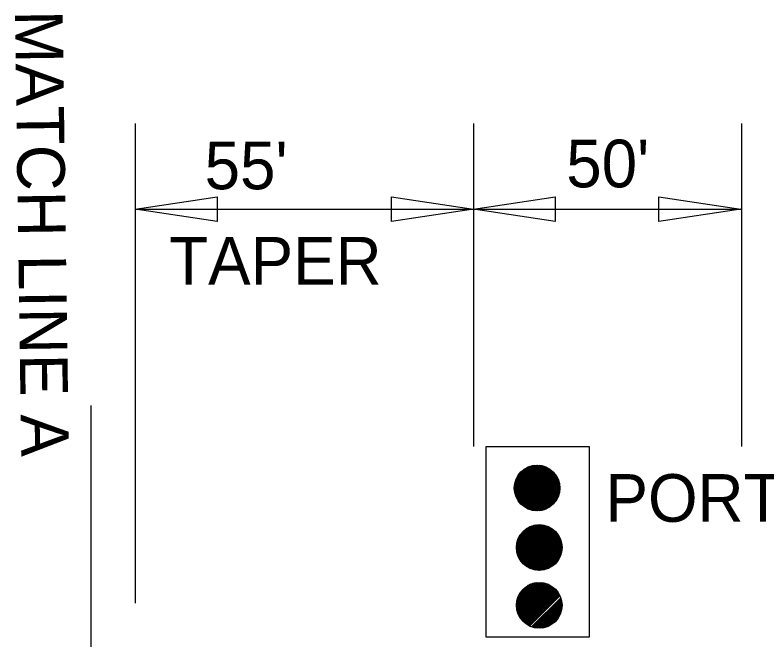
# Model space of a CAD drawing. Extents: x 1678017 to 1687792, y 404433 to 413488.
# Drawn here: x 1683942.4 to 1684037, y 411045.3 to 411124 of the extents above; entities that cross this region are included whole.
import ezdxf

# ---------------------------------------------------------------- set-up
doc = ezdxf.new("R2010")
doc.units = 0
doc.layers.add('Default', color=7, linetype='Continuous')

msp = doc.modelspace()

# ---------------------------------------------------------------- linework, layer by layer
at = {"layer": 'Default'}
for p, q in [((1683957.497, 411110.323), (1683957.497, 411049.974)), ((1684000.066, 411110.323), (1684000.066, 411069.688)), ((1684033.847, 411110.323), (1684033.847, 411069.688)), ((1683957.497, 411099.537), (1683967.801, 411101.084)), ((1683967.801, 411101.084), (1683967.801, 411097.99)), ((1683989.763, 411097.99), (1683989.763, 411101.084)), ((1683989.763, 411101.084), (1684000.066, 411099.537)), ((1684000.066, 411099.537), (1684010.37, 411101.084)), ((1684010.37, 411101.084), (1684010.37, 411097.99)), ((1684023.433, 411097.99), (1684023.433, 411101.084)), ((1684023.433, 411101.084), (1684033.737, 411099.537)), ((1683967.801, 411097.99), (1683957.497, 411099.537)), ((1683957.497, 411099.537), (1684000.066, 411099.537)), ((1684000.066, 411099.537), (1683989.763, 411097.99)), ((1684000.066, 411099.537), (1684033.737, 411099.537)), ((1684010.37, 411097.99), (1684000.066, 411099.537)), ((1684033.737, 411099.537), (1684023.433, 411097.99)), ((1683951.925, 411074.824), (1683951.925, 411023.791)), ((1684005.219, 411064.498), (1684008.052, 411067.331)), ((1684005.222, 411064.324), (1684008.226, 411067.329)), ((1684005.228, 411064.684), (1684007.867, 411067.323)), ((1684005.234, 411064.16), (1684008.391, 411067.316)), ((1684005.251, 411064.884), (1684007.667, 411067.3)), ((1684005.255, 411064.004), (1684008.547, 411067.296)), ((1684005.283, 411063.855), (1684008.696, 411067.268)), ((1684005.292, 411065.102), (1684007.449, 411067.259)), ((1684005.317, 411063.712), (1684008.838, 411067.234)), ((1684005.357, 411063.576), (1684008.975, 411067.193)), ((1684005.36, 411065.346), (1684007.204, 411067.191)), ((1684005.403, 411063.445), (1684009.106, 411067.148)), ((1684005.454, 411063.319), (1684009.232, 411067.097)), ((1684005.471, 411065.634), (1684006.916, 411067.08)), ((1684005.509, 411063.198), (1684009.353, 411067.041)), ((1684005.569, 411063.081), (1684009.47, 411066.981)), ((1684005.634, 411062.969), (1684009.582, 411066.917)), ((1684005.682, 411066.022), (1684006.528, 411066.868)), ((1684005.703, 411062.861), (1684009.69, 411066.848)), ((1684005.775, 411062.757), (1684009.794, 411066.775)), ((1684005.852, 411062.657), (1684009.894, 411066.698)), ((1684005.933, 411062.561), (1684009.99, 411066.618)), ((1684006.017, 411062.468), (1684010.082, 411066.533)), ((1684006.106, 411062.38), (1684010.171, 411066.445)), ((1684006.198, 411062.296), (1684010.255, 411066.352)), ((1684006.294, 411062.215), (1684010.336, 411066.256)), ((1684006.394, 411062.138), (1684010.412, 411066.156)), ((1684006.498, 411062.065), (1684010.485, 411066.052)), ((1684006.606, 411061.997), (1684010.554, 411065.944)), ((1684006.719, 411061.932), (1684010.618, 411065.832)), ((1684006.835, 411061.872), (1684010.678, 411065.715)), ((1684006.957, 411061.817), (1684010.734, 411065.594)), ((1684007.083, 411061.766), (1684010.785, 411065.468)), ((1684007.214, 411061.72), (1684010.83, 411065.337)), ((1684007.35, 411061.68), (1684010.871, 411065.2)), ((1684007.493, 411061.646), (1684010.905, 411065.058)), ((1684007.642, 411061.618), (1684010.933, 411064.909)), ((1684007.798, 411061.597), (1684010.953, 411064.752)), ((1684007.963, 411061.585), (1684010.965, 411064.588)), ((1684008.137, 411061.582), (1684010.968, 411064.414)), ((1684008.322, 411061.591), (1684010.959, 411064.228)), ((1684008.522, 411061.614), (1684010.936, 411064.029)), ((1684008.74, 411061.656), (1684010.895, 411063.81)), ((1684008.985, 411061.724), (1684010.827, 411063.565)), ((1684009.274, 411061.835), (1684010.715, 411063.277)), ((1684009.664, 411062.049), (1684010.502, 411062.887)), ((1684005.482, 411057.013), (1684008.315, 411059.846)), ((1684005.485, 411056.839), (1684008.489, 411059.844)), ((1684005.491, 411057.199), (1684008.13, 411059.838)), ((1684005.497, 411056.675), (1684008.654, 411059.831)), ((1684005.514, 411057.398), (1684007.93, 411059.815)), ((1684005.518, 411056.519), (1684008.81, 411059.811)), ((1684005.546, 411056.37), (1684008.959, 411059.783)), ((1684005.555, 411057.617), (1684007.712, 411059.773)), ((1684005.58, 411056.227), (1684009.101, 411059.749)), ((1684005.62, 411056.091), (1684009.238, 411059.708)), ((1684005.623, 411057.861), (1684007.468, 411059.706)), ((1684005.666, 411055.96), (1684009.369, 411059.663)), ((1684005.717, 411055.834), (1684009.495, 411059.612)), ((1684005.734, 411058.149), (1684007.18, 411059.595)), ((1684005.773, 411055.713), (1684009.616, 411059.556)), ((1684005.833, 411055.596), (1684009.733, 411059.496)), ((1684005.897, 411055.484), (1684009.845, 411059.432)), ((1684005.946, 411058.537), (1684006.791, 411059.383)), ((1684005.966, 411055.376), (1684009.953, 411059.363)), ((1684006.039, 411055.272), (1684010.057, 411059.29)), ((1684006.115, 411055.172), (1684010.157, 411059.213)), ((1684006.196, 411055.076), (1684010.253, 411059.133)), ((1684006.281, 411054.983), (1684010.345, 411059.048)), ((1684006.369, 411054.895), (1684010.434, 411058.96)), ((1684006.461, 411054.81), (1684010.518, 411058.867)), ((1684006.557, 411054.73), (1684010.599, 411058.771)), ((1684006.658, 411054.653), (1684010.676, 411058.671)), ((1684006.762, 411054.58), (1684010.748, 411058.567)), ((1684006.87, 411054.512), (1684010.817, 411058.459)), ((1684006.982, 411054.447), (1684010.882, 411058.347)), ((1684007.099, 411054.387), (1684010.942, 411058.23)), ((1684007.22, 411054.331), (1684010.997, 411058.109)), ((1684007.346, 411054.281), (1684011.048, 411057.983)), ((1684007.477, 411054.235), (1684011.094, 411057.852)), ((1684007.614, 411054.195), (1684011.134, 411057.715)), ((1684007.756, 411054.161), (1684011.168, 411057.573)), ((1684007.905, 411054.133), (1684011.196, 411057.424)), ((1684008.061, 411054.112), (1684011.216, 411057.267)), ((1684008.226, 411054.1), (1684011.229, 411057.103)), ((1684008.4, 411054.097), (1684011.231, 411056.929)), ((1684008.586, 411054.106), (1684011.223, 411056.743)), ((1684008.785, 411054.129), (1684011.2, 411056.543)), ((1684009.004, 411054.171), (1684011.158, 411056.325)), ((1684009.248, 411054.239), (1684011.09, 411056.08)), ((1684009.537, 411054.35), (1684010.978, 411055.792)), ((1684009.927, 411054.564), (1684010.765, 411055.402)), ((1684005.482, 411049.665), (1684008.394, 411052.576)), ((1684005.486, 411049.845), (1684008.214, 411052.573)), ((1684005.489, 411049.495), (1684008.563, 411052.569)), ((1684005.502, 411050.038), (1684008.021, 411052.557)), ((1684005.506, 411049.335), (1684008.724, 411052.553)), ((1684005.529, 411049.182), (1684008.877, 411052.529)), ((1684005.534, 411050.247), (1684007.811, 411052.524)), ((1684005.56, 411049.036), (1684009.023, 411052.499)), ((1684005.589, 411050.479), (1684007.58, 411052.47)), ((1684005.597, 411048.896), (1684009.163, 411052.461)), ((1684005.64, 411048.762), (1684009.297, 411052.419)), ((1684005.678, 411050.744), (1684007.314, 411052.381)), ((1684005.688, 411048.633), (1684009.425, 411052.371)), ((1684005.741, 411048.51), (1684009.549, 411052.318)), ((1684005.799, 411048.39), (1684009.668, 411052.26)), ((1684005.831, 411051.074), (1684006.985, 411052.228)), ((1684005.861, 411048.276), (1684009.783, 411052.198)), ((1684005.927, 411048.165), (1684009.893, 411052.132)), ((1684005.998, 411048.059), (1684010, 411052.061)), ((1684006.072, 411047.957), (1684010.102, 411051.987)), ((1684006.151, 411047.859), (1684010.2, 411051.908)), ((1684006.233, 411047.764), (1684010.294, 411051.826)), ((1684006.319, 411047.674), (1684010.385, 411051.739)), ((1684006.409, 411047.587), (1684010.472, 411051.649)), ((1684006.503, 411047.504), (1684010.554, 411051.555)), ((1684006.601, 411047.425), (1684010.633, 411051.457)), ((1684006.703, 411047.35), (1684010.708, 411051.356)), ((1684006.809, 411047.279), (1684010.779, 411051.25)), ((1684006.919, 411047.213), (1684010.846, 411051.14)), ((1684007.033, 411047.15), (1684010.909, 411051.026)), ((1684007.152, 411047.092), (1684010.967, 411050.907)), ((1684007.403, 411046.99), (1684011.069, 411050.656)), ((1684007.537, 411046.947), (1684011.112, 411050.522)), ((1684007.676, 411046.909), (1684011.15, 411050.383)), ((1684007.821, 411046.877), (1684011.181, 411050.238)), ((1684007.973, 411046.853), (1684011.206, 411050.085)), ((1684008.133, 411046.836), (1684011.223, 411049.926)), ((1684008.302, 411046.828), (1684011.231, 411049.757)), ((1684008.481, 411046.83), (1684011.229, 411049.578)), ((1684008.672, 411046.844), (1684011.214, 411049.387)), ((1684008.879, 411046.875), (1684011.184, 411049.179)), ((1684009.108, 411046.927), (1684011.132, 411048.951)), ((1684009.369, 411047.011), (1684011.048, 411048.69)), ((1684009.689, 411047.154), (1684010.904, 411048.37)), ((1684010.249, 411047.538), (1684010.521, 411047.81))]:
    msp.add_line(p, q, dxfattribs=at)
msp.add_lwpolyline([(1684001.667, 411069.688), (1684014.658, 411069.688), (1684014.658, 411045.711), (1684001.667, 411045.711)], close=True, dxfattribs=at)
for centre in [(1684008.094, 411064.457), (1684008.357, 411056.972), (1684008.357, 411049.702)]:
    msp.add_circle(centre, 2.875, dxfattribs=at)

# ---------------------------------------------------------------- texts
msp.add_text('MATCH LINE A', height=6, rotation=270.80593, dxfattribs=at).set_placement((1683942.357, 411124.536))
for s, p in [("  55' ", (1683961.773, 411102.043)), ("50'", (1684011.761, 411102.285)), ('TAPER', (1683961.773, 411090.043)), ('PORTABLE TRAFFIC SIGNAL SYSTEM', (1684016.706, 411060.203))]:
    msp.add_text(s, height=6, dxfattribs=at).set_placement(p)

doc.saveas('drawing.dxf')
